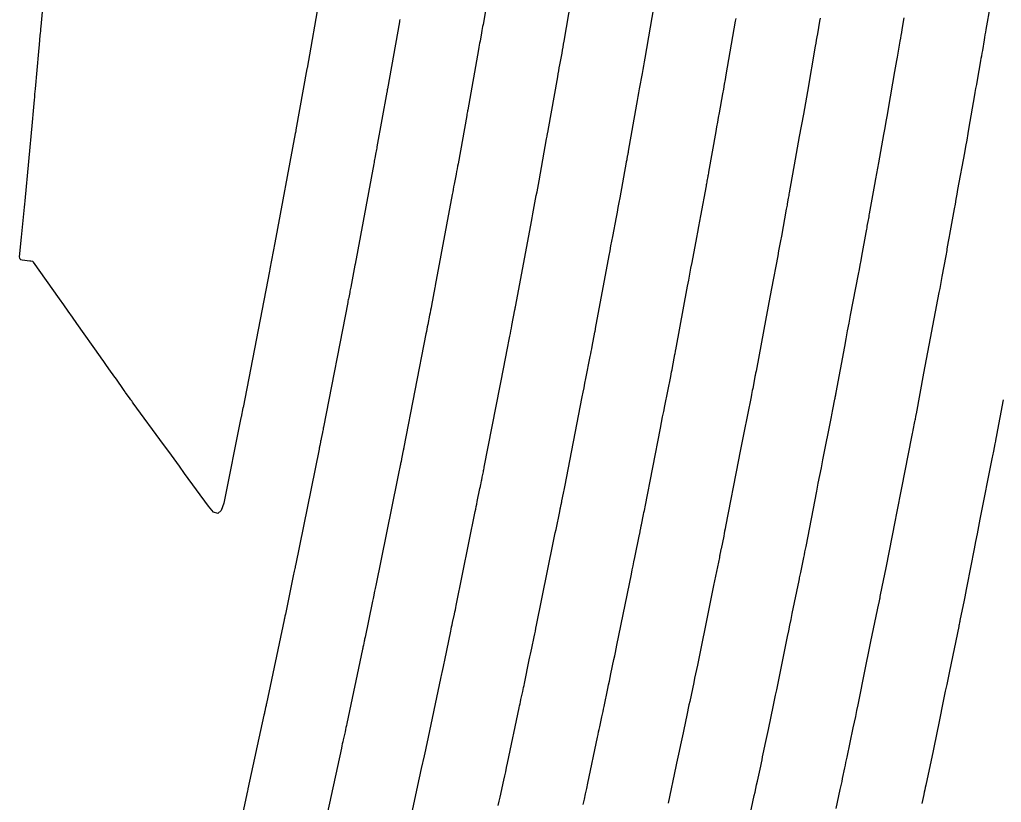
# Model space of a CAD drawing. Extents: x 1098669 to 1198896, y 698679 to 704410.
# Drawn here: x 1106767.3 to 1106802.83, y 699182.91 to 699211.23 of the extents above; entities that cross this region are included whole.
import ezdxf

# ---------------------------------------------------------------- set-up
doc = ezdxf.new("R2010")
doc.units = 0
doc.layers.add('R_Contours', color=7, linetype='Continuous')

msp = doc.modelspace()

# ---------------------------------------------------------------- linework, layer by layer
at = {"layer": 'R_Contours'}
for p, q in [((1106768.083, 699210.985), (1106768.212, 699212.43)), ((1106778.18, 699212.142), (1106777.708, 699209.48)), ((1106768.023, 699210.329), (1106768.053, 699210.657)), ((1106768.053, 699210.657), (1106768.061, 699210.739)), ((1106768.061, 699210.739), (1106768.068, 699210.821)), ((1106768.068, 699210.821), (1106768.075, 699210.903)), ((1106768.075, 699210.903), (1106768.083, 699210.985)), ((1106768.001, 699210.083), (1106768.023, 699210.329)), ((1106767.878, 699208.733), (1106768.001, 699210.083)), ((1106777.703, 699209.451), (1106777.304, 699207.248)), ((1106777.708, 699209.48), (1106777.703, 699209.451)), ((1106767.85, 699208.431), (1106767.859, 699208.532)), ((1106767.859, 699208.532), (1106767.869, 699208.632)), ((1106767.869, 699208.632), (1106767.878, 699208.733)), ((1106767.803, 699207.928), (1106767.841, 699208.331)), ((1106767.841, 699208.331), (1106767.85, 699208.431)), ((1106767.766, 699207.526), (1106767.803, 699207.928)), ((1106767.499, 699204.678), (1106767.766, 699207.526)), ((1106777.279, 699207.116), (1106776.543, 699203.158)), ((1106777.285, 699207.149), (1106777.279, 699207.116)), ((1106777.298, 699207.215), (1106777.285, 699207.149)), ((1106777.304, 699207.248), (1106777.298, 699207.215)), ((1106767.488, 699204.561), (1106767.499, 699204.678)), ((1106767.455, 699204.21), (1106767.466, 699204.327)), ((1106767.466, 699204.327), (1106767.477, 699204.444)), ((1106767.477, 699204.444), (1106767.488, 699204.561)), ((1106767.385, 699203.477), (1106767.455, 699204.21)), ((1106767.304, 699202.645), (1106767.374, 699203.357)), ((1106767.374, 699203.357), (1106767.385, 699203.477)), ((1106776.542, 699203.152), (1106776.364, 699202.217)), ((1106776.543, 699203.158), (1106776.542, 699203.152)), ((1106767.306, 699202.6), (1106767.304, 699202.645)), ((1106767.322, 699202.565), (1106767.306, 699202.6)), ((1106767.352, 699202.542), (1106767.322, 699202.565)), ((1106767.396, 699202.53), (1106767.352, 699202.542)), ((1106767.676, 699202.492), (1106767.396, 699202.53)), ((1106767.71, 699202.488), (1106767.676, 699202.492)), ((1106767.767, 699202.48), (1106767.71, 699202.488)), ((1106767.778, 699202.477), (1106767.767, 699202.48)), ((1106767.788, 699202.473), (1106767.778, 699202.477)), ((1106767.796, 699202.466), (1106767.788, 699202.473)), ((1106767.803, 699202.458), (1106767.796, 699202.466)), ((1106768.744, 699201.136), (1106767.803, 699202.458)), ((1106776.348, 699202.133), (1106775.388, 699197.2)), ((1106776.349, 699202.14), (1106776.348, 699202.133)), ((1106776.359, 699202.189), (1106776.349, 699202.14)), ((1106776.364, 699202.217), (1106776.359, 699202.189)), ((1106768.903, 699200.912), (1106768.744, 699201.136)), ((1106769.061, 699200.688), (1106768.903, 699200.912)), ((1106769.22, 699200.464), (1106769.061, 699200.688)), ((1106769.378, 699200.24), (1106769.22, 699200.464)), ((1106770.231, 699199.031), (1106769.378, 699200.24)), ((1106770.279, 699198.963), (1106770.231, 699199.031)), ((1106770.327, 699198.895), (1106770.279, 699198.963)), ((1106770.375, 699198.827), (1106770.327, 699198.895)), ((1106770.423, 699198.759), (1106770.375, 699198.827)), ((1106770.62, 699198.482), (1106770.423, 699198.759)), ((1106770.666, 699198.416), (1106770.62, 699198.482)), ((1106770.712, 699198.351), (1106770.666, 699198.416)), ((1106770.758, 699198.286), (1106770.712, 699198.351)), ((1106770.804, 699198.22), (1106770.758, 699198.286)), ((1106771.066, 699197.847), (1106770.804, 699198.22)), ((1106771.086, 699197.819), (1106771.066, 699197.847)), ((1106771.12, 699197.772), (1106771.086, 699197.819)), ((1106771.14, 699197.744), (1106771.12, 699197.772)), ((1106771.304, 699197.515), (1106771.14, 699197.744)), ((1106771.332, 699197.476), (1106771.304, 699197.515)), ((1106771.361, 699197.436), (1106771.332, 699197.476)), ((1106771.39, 699197.397), (1106771.361, 699197.436)), ((1106771.418, 699197.357), (1106771.39, 699197.397)), ((1106772.511, 699195.864), (1106771.418, 699197.357)), ((1106775.386, 699197.186), (1106775.319, 699196.851)), ((1106775.388, 699197.2), (1106775.386, 699197.186)), ((1106775.314, 699196.826), (1106774.69, 699193.744)), ((1106775.319, 699196.851), (1106775.314, 699196.826)), ((1106772.702, 699195.602), (1106772.511, 699195.864)), ((1106772.893, 699195.339), (1106772.702, 699195.602)), ((1106773.084, 699195.077), (1106772.893, 699195.339)), ((1106773.275, 699194.814), (1106773.084, 699195.077)), ((1106774.136, 699193.624), (1106773.275, 699194.814)), ((1106774.326, 699193.417), (1106774.136, 699193.624)), ((1106774.69, 699193.744), (1106774.603, 699193.477)), ((1106774.481, 699193.368), (1106774.326, 699193.417)), ((1106774.603, 699193.477), (1106774.481, 699193.368))]:
    msp.add_line(p, q, dxfattribs=at)
for points in [[(1106784.567, 699213.917), (1106784.074, 699211.062), (1106784.061, 699210.986), (1106784.048, 699210.911), (1106784.034, 699210.835), (1106784.021, 699210.76), (1106783.965, 699210.459), (1106783.952, 699210.383), (1106783.938, 699210.308), (1106783.924, 699210.233), (1106783.911, 699210.157), (1106783.524, 699207.974), (1106783.518, 699207.938), (1106783.511, 699207.903), (1106783.494, 699207.814), (1106783.488, 699207.778), (1106783.485, 699207.761), (1106783.169, 699206.019), (1106783.152, 699205.926), (1106783.135, 699205.833), (1106783.118, 699205.74), (1106783.1, 699205.647), (1106783.029, 699205.276), (1106783.011, 699205.183), (1106782.994, 699205.091), (1106782.976, 699204.998), (1106782.959, 699204.905), (1106782.346, 699201.611), (1106782.341, 699201.586), (1106782.333, 699201.542), (1106782.332, 699201.536), (1106782.208, 699200.887), (1106782.192, 699200.801), (1106782.175, 699200.715), (1106782.159, 699200.63), (1106782.142, 699200.544), (1106782.073, 699200.202), (1106782.056, 699200.116), (1106782.039, 699200.031), (1106782.023, 699199.945), (1106782.006, 699199.859), (1106781.21, 699195.764), (1106781.204, 699195.735), (1106781.198, 699195.705), (1106781.192, 699195.676), (1106781.186, 699195.647), (1106781.162, 699195.53), (1106781.156, 699195.5), (1106781.15, 699195.471), (1106781.145, 699195.442), (1106781.139, 699195.413), (1106781.106, 699195.249), (1106781.099, 699195.212), (1106781.091, 699195.175), (1106781.084, 699195.138), (1106781.076, 699195.101), (1106781.015, 699194.809), (1106781.003, 699194.748), (1106780.99, 699194.687), (1106780.978, 699194.626), (1106780.965, 699194.565), (1106780.195, 699190.76), (1106780.184, 699190.708), (1106780.174, 699190.656), (1106780.163, 699190.604), (1106780.152, 699190.552), (1106780.107, 699190.345), (1106780.096, 699190.293), (1106780.086, 699190.241), (1106780.075, 699190.189), (1106780.064, 699190.137), (1106779.805, 699188.89), (1106779.798, 699188.854), (1106779.79, 699188.817), (1106779.782, 699188.781), (1106779.774, 699188.745), (1106779.743, 699188.6), (1106779.735, 699188.563), (1106779.727, 699188.527), (1106779.72, 699188.491), (1106779.712, 699188.455), (1106779.144, 699185.766), (1106779.128, 699185.692), (1106779.112, 699185.618), (1106779.096, 699185.544), (1106779.08, 699185.47), (1106779.014, 699185.175), (1106778.998, 699185.101), (1106778.982, 699185.027), (1106778.966, 699184.953), (1106778.949, 699184.879), (1106778.436, 699182.503)], [(1106781.304, 699181.606), (1106781.754, 699183.687), (1106781.778, 699183.801), (1106781.803, 699183.914), (1106781.828, 699184.027), (1106781.853, 699184.14), (1106781.953, 699184.593), (1106781.978, 699184.706), (1106782.003, 699184.819), (1106782.027, 699184.932), (1106782.051, 699185.046), (1106782.548, 699187.395), (1106782.559, 699187.45), (1106782.571, 699187.505), (1106782.583, 699187.56), (1106782.595, 699187.615), (1106782.642, 699187.834), (1106782.654, 699187.889), (1106782.666, 699187.944), (1106782.677, 699187.999), (1106782.689, 699188.054), (1106782.907, 699189.104), (1106782.923, 699189.182), (1106782.939, 699189.26), (1106782.956, 699189.338), (1106782.972, 699189.416), (1106783.039, 699189.728), (1106783.055, 699189.806), (1106783.072, 699189.884), (1106783.088, 699189.962), (1106783.104, 699190.041), (1106783.791, 699193.434), (1106783.809, 699193.525), (1106783.828, 699193.615), (1106783.846, 699193.705), (1106783.865, 699193.796), (1106783.964, 699194.269), (1106783.971, 699194.303), (1106783.978, 699194.338), (1106783.985, 699194.372), (1106783.992, 699194.406), (1106784.019, 699194.544), (1106784.026, 699194.578), (1106784.033, 699194.613), (1106784.04, 699194.647), (1106784.047, 699194.681), (1106784.086, 699194.872), (1106784.094, 699194.916), (1106784.103, 699194.959), (1106784.112, 699195.002), (1106784.12, 699195.046), (1106784.835, 699198.722), (1106784.859, 699198.847), (1106784.884, 699198.972), (1106784.909, 699199.097), (1106784.934, 699199.222), (1106785.044, 699199.778), (1106785.064, 699199.875), (1106785.083, 699199.972), (1106785.101, 699200.068), (1106785.12, 699200.165), (1106785.227, 699200.728), (1106785.234, 699200.765), (1106785.243, 699200.81), (1106785.248, 699200.837), (1106785.799, 699203.799), (1106785.824, 699203.933), (1106785.849, 699204.067), (1106785.874, 699204.201), (1106785.9, 699204.334), (1106786.002, 699204.869), (1106786.028, 699205.003), (1106786.053, 699205.136), (1106786.077, 699205.27), (1106786.102, 699205.404), (1106786.376, 699206.915), (1106786.385, 699206.966), (1106786.394, 699207.017), (1106786.413, 699207.119), (1106786.418, 699207.145), (1106786.423, 699207.17), (1106786.427, 699207.196), (1106786.432, 699207.221), (1106786.777, 699209.165), (1106786.796, 699209.272), (1106786.815, 699209.379), (1106786.834, 699209.487), (1106786.854, 699209.594), (1106786.933, 699210.023), (1106786.952, 699210.131), (1106786.971, 699210.238), (1106786.99, 699210.346), (1106787.009, 699210.453), (1106787.449, 699213.005)], [(1106784.624, 699182.801), (1106784.658, 699182.953), (1106784.691, 699183.106), (1106784.827, 699183.716), (1106784.86, 699183.868), (1106784.894, 699184.021), (1106784.926, 699184.173), (1106784.959, 699184.326), (1106785.383, 699186.336), (1106785.399, 699186.409), (1106785.415, 699186.483), (1106785.431, 699186.556), (1106785.446, 699186.63), (1106785.51, 699186.923), (1106785.526, 699186.997), (1106785.542, 699187.07), (1106785.557, 699187.144), (1106785.573, 699187.218), (1106785.749, 699188.07), (1106785.771, 699188.174), (1106785.793, 699188.278), (1106785.815, 699188.383), (1106785.837, 699188.487), (1106785.926, 699188.904), (1106785.948, 699189.008), (1106785.97, 699189.112), (1106785.991, 699189.217), (1106786.013, 699189.321), (1106786.616, 699192.304), (1106786.641, 699192.423), (1106786.665, 699192.543), (1106786.69, 699192.663), (1106786.715, 699192.783), (1106786.851, 699193.437), (1106786.858, 699193.469), (1106786.864, 699193.5), (1106786.871, 699193.532), (1106786.877, 699193.564), (1106786.902, 699193.691), (1106786.908, 699193.722), (1106786.915, 699193.754), (1106786.921, 699193.786), (1106786.928, 699193.817), (1106786.985, 699194.098), (1106786.997, 699194.155), (1106787.008, 699194.213), (1106787.02, 699194.27), (1106787.031, 699194.328), (1106787.664, 699197.586), (1106787.696, 699197.75), (1106787.729, 699197.914), (1106787.761, 699198.078), (1106787.794, 699198.243), (1106787.955, 699199.049), (1106787.972, 699199.138), (1106787.99, 699199.228), (1106788.007, 699199.317), (1106788.024, 699199.407), (1106788.122, 699199.921), (1106788.129, 699199.956), (1106788.143, 699200.027), (1106788.147, 699200.051), (1106788.149, 699200.063), (1106788.639, 699202.694), (1106788.671, 699202.868), (1106788.704, 699203.043), (1106788.737, 699203.218), (1106788.77, 699203.392), (1106788.904, 699204.091), (1106788.937, 699204.265), (1106788.97, 699204.44), (1106789.003, 699204.615), (1106789.034, 699204.789), (1106789.266, 699206.07), (1106789.272, 699206.103), (1106789.279, 699206.136), (1106789.285, 699206.169), (1106789.291, 699206.203), (1106789.316, 699206.335), (1106789.322, 699206.368), (1106789.328, 699206.402), (1106789.334, 699206.435), (1106789.34, 699206.468), (1106789.642, 699208.172), (1106789.667, 699208.312), (1106789.692, 699208.451), (1106789.717, 699208.59), (1106789.742, 699208.73), (1106789.844, 699209.287), (1106789.87, 699209.426), (1106789.895, 699209.565), (1106789.919, 699209.705), (1106789.944, 699209.844), (1106790.331, 699212.093)], [(1106796.853, 699182.69), (1106797.004, 699183.383), (1106797.025, 699183.48), (1106797.046, 699183.577), (1106797.066, 699183.674), (1106797.086, 699183.771), (1106797.167, 699184.159), (1106797.187, 699184.256), (1106797.207, 699184.353), (1106797.228, 699184.45), (1106797.248, 699184.547), (1106797.474, 699185.606), (1106797.518, 699185.815), (1106797.562, 699186.024), (1106797.605, 699186.233), (1106797.648, 699186.442), (1106797.919, 699187.781), (1106797.967, 699188.018), (1106798.016, 699188.255), (1106798.065, 699188.493), (1106798.114, 699188.73), (1106798.401, 699190.111), (1106798.406, 699190.131), (1106798.41, 699190.152), (1106798.414, 699190.173), (1106798.418, 699190.194), (1106798.435, 699190.278), (1106798.443, 699190.319), (1106798.452, 699190.361), (1106798.583, 699191.001), (1106798.606, 699191.114), (1106798.628, 699191.228), (1106798.651, 699191.341), (1106798.673, 699191.455), (1106798.987, 699193.068), (1106799.047, 699193.375), (1106799.107, 699193.682), (1106799.167, 699193.988), (1106799.228, 699194.295), (1106799.595, 699196.133), (1106799.607, 699196.193), (1106799.619, 699196.253), (1106799.631, 699196.313), (1106799.642, 699196.374), (1106799.702, 699196.69), (1106799.711, 699196.736), (1106799.72, 699196.782), (1106799.738, 699196.875), (1106799.743, 699196.898), (1106799.747, 699196.921), (1106799.751, 699196.945), (1106799.756, 699196.968), (1106800.03, 699198.441), (1106800.077, 699198.695), (1106800.125, 699198.948), (1106800.173, 699199.201), (1106800.221, 699199.454), (1106800.587, 699201.363), (1106800.614, 699201.508), (1106800.642, 699201.653), (1106800.668, 699201.798), (1106800.695, 699201.944), (1106800.83, 699202.688), (1106800.841, 699202.752), (1106800.853, 699202.816), (1106800.865, 699202.88), (1106800.877, 699202.944), (1106800.925, 699203.2), (1106800.937, 699203.264), (1106800.948, 699203.328), (1106800.96, 699203.392), (1106800.971, 699203.456), (1106801.136, 699204.385), (1106801.167, 699204.561), (1106801.199, 699204.737), (1106801.231, 699204.913), (1106801.263, 699205.089), (1106801.505, 699206.409), (1106801.547, 699206.642), (1106801.589, 699206.875), (1106801.63, 699207.108), (1106801.671, 699207.341), (1106801.861, 699208.444), (1106801.887, 699208.593), (1106801.912, 699208.741), (1106801.939, 699208.89), (1106801.965, 699209.038), (1106802.09, 699209.739), (1106802.107, 699209.833), (1106802.123, 699209.928), (1106802.14, 699210.023), (1106802.156, 699210.117), (1106802.22, 699210.496), (1106802.236, 699210.591), (1106802.252, 699210.686), (1106802.268, 699210.781), (1106802.285, 699210.875), (1106802.437, 699211.747)], [(1106781.061, 699211.236), (1106781.053, 699211.193), (1106781.046, 699211.15), (1106780.616, 699208.727), (1106780.611, 699208.697), (1106780.599, 699208.636), (1106780.594, 699208.606), (1106780.237, 699206.634), (1106780.227, 699206.582), (1106780.217, 699206.53), (1106780.208, 699206.478), (1106780.198, 699206.426), (1106780.158, 699206.218), (1106780.148, 699206.166), (1106780.138, 699206.114), (1106780.129, 699206.063), (1106780.119, 699206.011), (1106779.444, 699202.385), (1106779.437, 699202.344), (1106779.286, 699201.552), (1106779.277, 699201.505), (1106779.268, 699201.459), (1106779.259, 699201.413), (1106779.25, 699201.366), (1106779.213, 699201.181), (1106779.204, 699201.135), (1106779.195, 699201.089), (1106779.186, 699201.042), (1106779.177, 699200.996), (1106778.299, 699196.482), (1106778.293, 699196.452), (1106778.287, 699196.421), (1106778.271, 699196.345), (1106778.265, 699196.315), (1106778.262, 699196.299), (1106778.218, 699196.075), (1106778.211, 699196.043), (1106778.205, 699196.012), (1106778.198, 699195.98), (1106778.192, 699195.948), (1106778.166, 699195.822), (1106778.159, 699195.791), (1106778.152, 699195.759), (1106778.146, 699195.727), (1106778.14, 699195.696), (1106777.286, 699191.48), (1106777.281, 699191.454), (1106777.275, 699191.428), (1106777.27, 699191.403), (1106777.265, 699191.377), (1106777.243, 699191.274), (1106777.232, 699191.223), (1106777.221, 699191.171), (1106776.921, 699189.726), (1106776.914, 699189.691), (1106776.906, 699189.655), (1106776.887, 699189.567), (1106776.88, 699189.532), (1106776.876, 699189.514), (1106776.236, 699186.486), (1106776.229, 699186.451), (1106776.222, 699186.416), (1106776.214, 699186.382), (1106776.206, 699186.347), (1106776.176, 699186.209), (1106776.168, 699186.174), (1106776.16, 699186.14), (1106776.153, 699186.105), (1106776.145, 699186.071), (1106775.568, 699183.401), (1106775.563, 699183.378), (1106775.553, 699183.331), (1106775.148, 699181.491)], [(1106787.7, 699182.838), (1106787.743, 699183.03), (1106787.784, 699183.222), (1106787.826, 699183.414), (1106787.866, 699183.606), (1106788.219, 699185.276), (1106788.239, 699185.368), (1106788.259, 699185.461), (1106788.278, 699185.553), (1106788.298, 699185.645), (1106788.378, 699186.013), (1106788.398, 699186.105), (1106788.418, 699186.197), (1106788.437, 699186.289), (1106788.456, 699186.381), (1106788.592, 699187.036), (1106788.619, 699187.166), (1106788.647, 699187.297), (1106788.674, 699187.427), (1106788.702, 699187.558), (1106788.813, 699188.079), (1106788.841, 699188.21), (1106788.868, 699188.34), (1106788.895, 699188.471), (1106788.921, 699188.601), (1106789.442, 699191.173), (1106789.472, 699191.322), (1106789.503, 699191.471), (1106789.534, 699191.62), (1106789.565, 699191.769), (1106789.739, 699192.606), (1106789.745, 699192.634), (1106789.751, 699192.663), (1106789.756, 699192.692), (1106789.762, 699192.721), (1106789.785, 699192.837), (1106789.791, 699192.866), (1106789.797, 699192.895), (1106789.803, 699192.924), (1106789.809, 699192.953), (1106789.884, 699193.324), (1106789.899, 699193.395), (1106789.913, 699193.467), (1106789.927, 699193.538), (1106789.941, 699193.61), (1106790.493, 699196.449), (1106790.533, 699196.652), (1106790.573, 699196.856), (1106790.613, 699197.06), (1106790.654, 699197.263), (1106790.865, 699198.32), (1106790.881, 699198.402), (1106790.897, 699198.484), (1106790.913, 699198.566), (1106790.929, 699198.649), (1106791.017, 699199.113), (1106791.025, 699199.157), (1106791.04, 699199.23), (1106791.045, 699199.26), (1106791.051, 699199.289), (1106791.478, 699201.588), (1106791.519, 699201.804), (1106791.559, 699202.019), (1106791.6, 699202.235), (1106791.641, 699202.45), (1106791.814, 699203.353), (1106791.851, 699203.548), (1106791.888, 699203.743), (1106791.924, 699203.938), (1106791.96, 699204.134), (1106792.157, 699205.224), (1106792.165, 699205.265), (1106792.172, 699205.306), (1106792.18, 699205.347), (1106792.187, 699205.388), (1106792.218, 699205.551), (1106792.226, 699205.592), (1106792.233, 699205.633), (1106792.24, 699205.674), (1106792.248, 699205.715), (1106792.507, 699207.18), (1106792.538, 699207.351), (1106792.569, 699207.522), (1106792.6, 699207.694), (1106792.631, 699207.865), (1106792.756, 699208.55), (1106792.788, 699208.721), (1106792.818, 699208.893), (1106792.849, 699209.064), (1106792.878, 699209.236), (1106793.214, 699211.181), (1106793.23, 699211.276)], [(1106796.276, 699211.287), (1106796.256, 699211.173), (1106796.175, 699210.721), (1106796.155, 699210.608), (1106796.135, 699210.495), (1106796.116, 699210.382), (1106796.096, 699210.269), (1106795.813, 699208.627), (1106795.778, 699208.424), (1106795.742, 699208.22), (1106795.705, 699208.017), (1106795.668, 699207.813), (1106795.519, 699207), (1106795.482, 699206.797), (1106795.446, 699206.594), (1106795.409, 699206.391), (1106795.373, 699206.187), (1106795.156, 699204.962), (1106795.147, 699204.913), (1106795.138, 699204.865), (1106795.129, 699204.816), (1106795.12, 699204.768), (1106795.084, 699204.573), (1106795.075, 699204.525), (1106795.066, 699204.476), (1106795.057, 699204.428), (1106795.048, 699204.379), (1106794.871, 699203.404), (1106794.839, 699203.225), (1106794.806, 699203.047), (1106794.772, 699202.868), (1106794.738, 699202.69), (1106794.512, 699201.508), (1106794.463, 699201.252), (1106794.415, 699200.995), (1106794.366, 699200.739), (1106794.318, 699200.482), (1106793.953, 699198.515), (1106793.946, 699198.48), (1106793.939, 699198.445), (1106793.922, 699198.358), (1106793.915, 699198.323), (1106793.912, 699198.305), (1106793.833, 699197.89), (1106793.819, 699197.815), (1106793.804, 699197.741), (1106793.79, 699197.666), (1106793.775, 699197.591), (1106793.514, 699196.284), (1106793.466, 699196.041), (1106793.418, 699195.798), (1106793.37, 699195.555), (1106793.323, 699195.312), (1106792.852, 699192.891), (1106792.835, 699192.806), (1106792.818, 699192.72), (1106792.801, 699192.635), (1106792.784, 699192.549), (1106792.69, 699192.089), (1106792.684, 699192.063), (1106792.679, 699192.037), (1106792.674, 699192.01), (1106792.668, 699191.984), (1106792.648, 699191.879), (1106792.642, 699191.853), (1106792.637, 699191.826), (1106792.632, 699191.8), (1106792.626, 699191.774), (1106792.414, 699190.756), (1106792.377, 699190.578), (1106792.34, 699190.399), (1106792.304, 699190.221), (1106792.268, 699190.042), (1106791.83, 699187.882), (1106791.798, 699187.725), (1106791.766, 699187.568), (1106791.733, 699187.411), (1106791.7, 699187.255), (1106791.553, 699186.563), (1106791.526, 699186.44), (1106791.5, 699186.316), (1106791.474, 699186.192), (1106791.448, 699186.068), (1106791.34, 699185.545), (1106791.317, 699185.434), (1106791.294, 699185.324), (1106791.27, 699185.213), (1106791.246, 699185.102), (1106791.15, 699184.66), (1106791.126, 699184.549), (1106791.102, 699184.438), (1106791.079, 699184.328), (1106791.055, 699184.217), (1106790.774, 699182.886)], [(1106793.662, 699182.072), (1106793.891, 699183.157), (1106793.918, 699183.287), (1106793.946, 699183.416), (1106793.974, 699183.545), (1106794.002, 699183.675), (1106794.122, 699184.229), (1106794.146, 699184.34), (1106794.17, 699184.45), (1106794.193, 699184.561), (1106794.216, 699184.671), (1106794.308, 699185.113), (1106794.331, 699185.224), (1106794.354, 699185.334), (1106794.377, 699185.445), (1106794.4, 699185.555), (1106794.587, 699186.43), (1106794.626, 699186.613), (1106794.664, 699186.796), (1106794.702, 699186.979), (1106794.739, 699187.162), (1106795.093, 699188.912), (1106795.136, 699189.119), (1106795.178, 699189.327), (1106795.221, 699189.535), (1106795.264, 699189.743), (1106795.514, 699190.942), (1106795.519, 699190.966), (1106795.524, 699190.989), (1106795.528, 699191.013), (1106795.533, 699191.036), (1106795.552, 699191.131), (1106795.561, 699191.178), (1106795.571, 699191.225), (1106795.683, 699191.775), (1106795.703, 699191.874), (1106795.723, 699191.974), (1106795.743, 699192.074), (1106795.763, 699192.173), (1106796.152, 699194.175), (1106796.207, 699194.458), (1106796.262, 699194.74), (1106796.318, 699195.022), (1106796.374, 699195.304), (1106796.685, 699196.862), (1106796.698, 699196.929), (1106796.712, 699196.997), (1106796.725, 699197.064), (1106796.738, 699197.132), (1106796.807, 699197.497), (1106796.815, 699197.538), (1106796.823, 699197.579), (1106796.839, 699197.66), (1106796.843, 699197.681), (1106796.847, 699197.701), (1106796.85, 699197.721), (1106796.854, 699197.742), (1106797.163, 699199.404), (1106797.216, 699199.688), (1106797.27, 699199.972), (1106797.323, 699200.255), (1106797.378, 699200.539), (1106797.663, 699202.026), (1106797.693, 699202.188), (1106797.724, 699202.35), (1106797.754, 699202.512), (1106797.783, 699202.674), (1106797.939, 699203.534), (1106797.949, 699203.59), (1106797.96, 699203.646), (1106797.97, 699203.702), (1106797.98, 699203.759), (1106798.023, 699203.984), (1106798.033, 699204.04), (1106798.043, 699204.096), (1106798.053, 699204.153), (1106798.064, 699204.209), (1106798.252, 699205.273), (1106798.287, 699205.469), (1106798.322, 699205.665), (1106798.358, 699205.861), (1106798.394, 699206.057), (1106798.58, 699207.077), (1106798.623, 699207.312), (1106798.665, 699207.547), (1106798.707, 699207.783), (1106798.748, 699208.018), (1106798.978, 699209.357), (1106799.001, 699209.487), (1106799.024, 699209.618), (1106799.047, 699209.749), (1106799.07, 699209.88), (1106799.173, 699210.454), (1106799.191, 699210.559), (1106799.21, 699210.664), (1106799.228, 699210.769), (1106799.245, 699210.873), (1106799.316, 699211.293)], [(1106802.896, 699197.479), (1106802.657, 699196.194), (1106802.653, 699196.168), (1106802.648, 699196.142), (1106802.643, 699196.116), (1106802.638, 699196.09), (1106802.617, 699195.986), (1106802.607, 699195.934), (1106802.597, 699195.882), (1106802.547, 699195.615), (1106802.536, 699195.562), (1106802.526, 699195.509), (1106802.516, 699195.456), (1106802.505, 699195.403), (1106802.057, 699193.159), (1106802.004, 699192.891), (1106801.951, 699192.624), (1106801.899, 699192.356), (1106801.847, 699192.088), (1106801.584, 699190.737), (1106801.559, 699190.609), (1106801.533, 699190.482), (1106801.508, 699190.354), (1106801.482, 699190.226), (1106801.333, 699189.497), (1106801.325, 699189.461), (1106801.318, 699189.424), (1106801.304, 699189.352), (1106801.296, 699189.315), (1106801.289, 699189.279), (1106800.953, 699187.666), (1106800.903, 699187.425), (1106800.853, 699187.183), (1106800.804, 699186.942), (1106800.755, 699186.701), (1106800.557, 699185.723), (1106800.509, 699185.487), (1106800.46, 699185.252), (1106800.411, 699185.017), (1106800.361, 699184.782), (1106800.096, 699183.538), (1106800.078, 699183.455), (1106800.061, 699183.371), (1106800.043, 699183.288), (1106800.026, 699183.204), (1106799.957, 699182.87)]]:
    msp.add_lwpolyline(points, dxfattribs=at)

doc.saveas('drawing.dxf')
